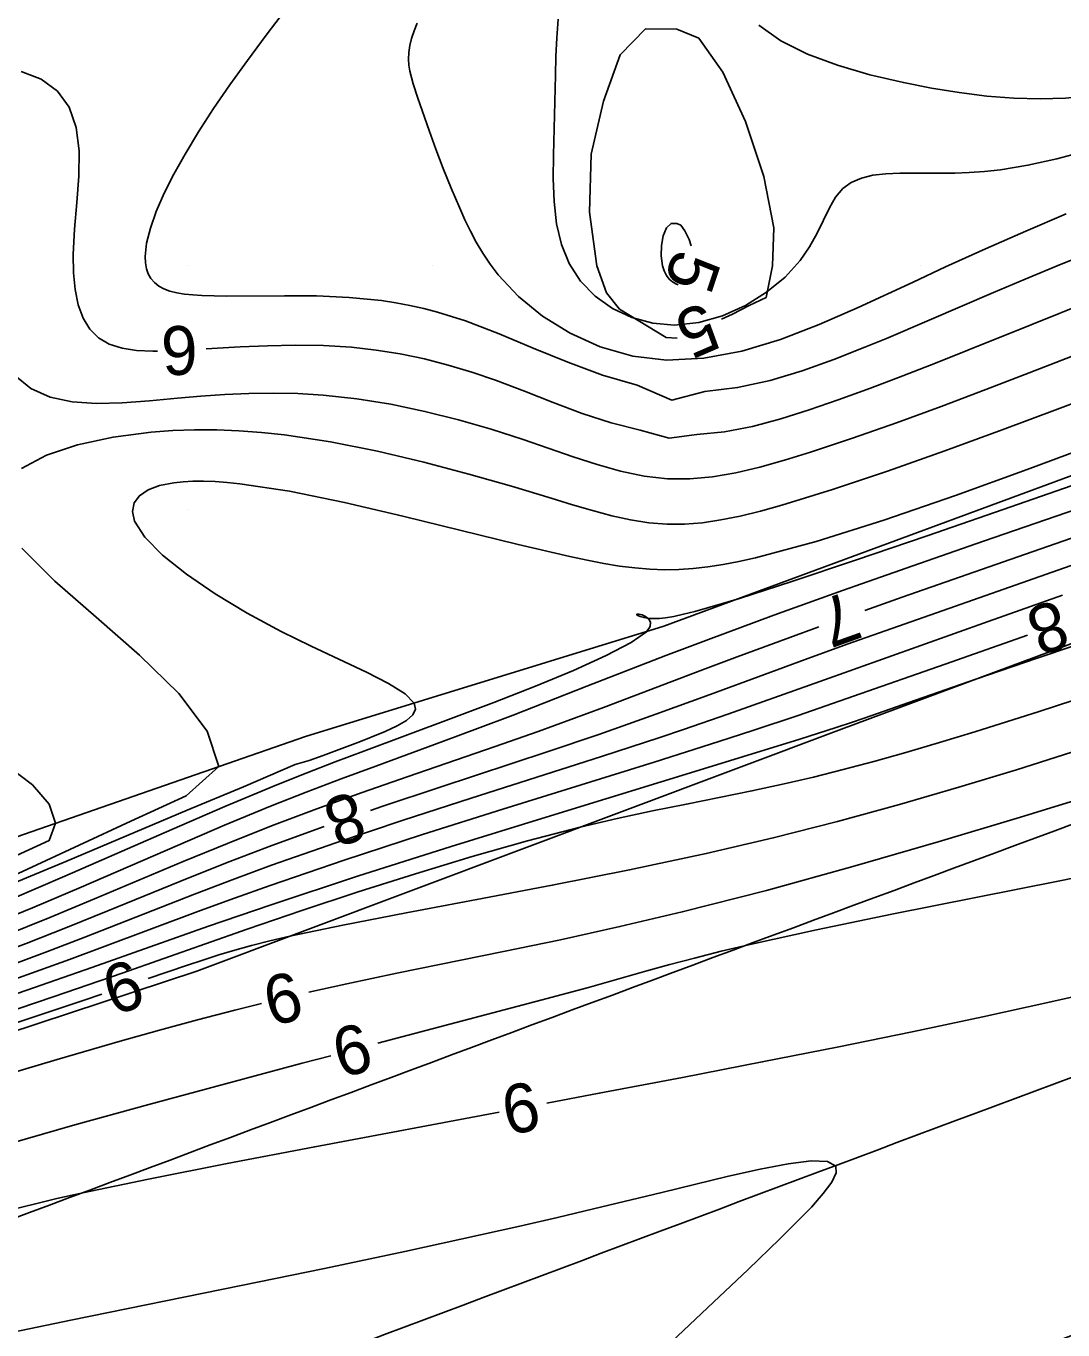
# Model space of a CAD drawing. Extents: x 2602990 to 2605851, y 618069 to 619180.
# Drawn here: x 2603233.3 to 2603275.8, y 618386.4 to 618439.8 of the extents above; entities that cross this region are included whole.
import ezdxf

# ---------------------------------------------------------------- set-up
doc = ezdxf.new("R2010")
doc.units = 0
for name, color, linetype in [('DTM Contours Major', 7, 'Continuous'), ('DTM Contours Major Text', 7, 'Continuous'), ('DTM Contours Minor', 7, 'Continuous'), ('DTM Contours Minor Text', 7, 'Continuous'), ('Exist DTM Crownline', 7, 'Continuous'), ('Exist DTM QL2 LIDAR Elevation Point', 7, 'Continuous'), ('Exist Roads EOP', 7, 'Continuous'), ('PH Exist DTM Breakline', 7, 'Continuous')]:
    doc.layers.add(name, color=color, linetype=linetype)

msp = doc.modelspace()

# ---------------------------------------------------------------- linework, layer by layer
at = {"layer": 'DTM Contours Major'}
for points in [[(2603243.964, 618440.492), (2603243.165, 618439.443), (2603242.404, 618438.417), (2603241.686, 618437.415), (2603241.016, 618436.44), (2603240.401, 618435.493), (2603239.845, 618434.577), (2603239.386, 618433.754), (2603238.991, 618432.969), (2603238.668, 618432.23), (2603238.425, 618431.547), (2603238.27, 618430.929), (2603238.211, 618430.385), (2603238.222, 618430.119), (2603238.265, 618429.879), (2603238.34, 618429.664), (2603238.449, 618429.474), (2603238.591, 618429.31), (2603238.767, 618429.172), (2603238.979, 618429.058), (2603239.225, 618428.967), (2603239.504, 618428.896), (2603239.817, 618428.844), (2603240.162, 618428.807), (2603240.538, 618428.782), (2603241.543, 618428.759), (2603243.927, 618428.775), (2603245.233, 618428.763), (2603246.568, 618428.704), (2603247.896, 618428.572), (2603248.48, 618428.483), (2603249.057, 618428.375), (2603249.63, 618428.246), (2603250.2, 618428.097), (2603250.77, 618427.928), (2603251.341, 618427.739), (2603252.721, 618427.214), (2603254.118, 618426.63), (2603255.529, 618426.046), (2603256.95, 618425.521), (2603258.377, 618425.112), (2603259.796, 618424.495), (2603261.154, 618424.856), (2603262.496, 618425.007), (2603263.828, 618425.297), (2603265.144, 618425.692), (2603266.439, 618426.158), (2603267.707, 618426.662), (2603268.594, 618427.028), (2603270.342, 618427.767), (2603272.983, 618428.899), (2603274.276, 618429.447), (2603275.598, 618429.999), (2603276.24, 618430.262)], [(2603232.673, 618400.701), (2603235.106, 618401.575), (2603236.465, 618402.078), (2603240.48, 618403.585), (2603241.874, 618404.096), (2603243.335, 618404.617), (2603246.361, 618405.647), (2603249.583, 618406.695), (2603252.866, 618407.733), (2603259.075, 618409.669), (2603261.731, 618410.508), (2603263.113, 618410.957), (2603264.972, 618411.579), (2603267.246, 618412.362), (2603271.009, 618413.684), (2603274.371, 618414.871)]]:
    msp.add_lwpolyline(points, dxfattribs=at)
at = {"layer": 'DTM Contours Minor'}
for points in [[(2603267.703, 618415.876), (2603269.234, 618416.419), (2603273.983, 618418.078), (2603286.156, 618422.308), (2603290.576, 618423.832), (2603298.06, 618426.393), (2603305.508, 618428.937), (2603307.872, 618429.752), (2603310.167, 618430.554), (2603312.37, 618431.34), (2603314.459, 618432.108), (2603316.414, 618432.856), (2603317.553, 618433.311), (2603318.652, 618433.764), (2603320.07, 618434.373), (2603321.452, 618434.99), (2603322.801, 618435.61), (2603324.118, 618436.227), (2603330.057, 618439.047), (2603332.964, 618440.446)], [(2603249.357, 618439.945), (2603249.232, 618439.62), (2603249.133, 618439.313), (2603249.063, 618439.022), (2603249.021, 618438.741), (2603249.009, 618438.468), (2603249.025, 618438.22), (2603249.064, 618437.97), (2603249.124, 618437.715), (2603249.2, 618437.449), (2603249.393, 618436.868), (2603249.856, 618435.536), (2603250.13, 618434.782), (2603250.43, 618433.99), (2603250.756, 618433.176), (2603251.105, 618432.355), (2603251.317, 618431.887), (2603251.542, 618431.423), (2603251.785, 618430.965), (2603252.052, 618430.513), (2603252.348, 618430.069), (2603252.678, 618429.634), (2603253.511, 618428.744), (2603254.502, 618427.934), (2603255.628, 618427.235), (2603256.867, 618426.681), (2603258.194, 618426.304), (2603259.586, 618426.136), (2603261.109, 618426.21), (2603262.667, 618426.508), (2603264.249, 618426.986), (2603265.843, 618427.595), (2603267.438, 618428.289), (2603269.688, 618429.334), (2603271.022, 618429.954), (2603272.652, 618430.693), (2603274.302, 618431.42), (2603275.962, 618432.129)], [(2603255.144, 618440.11), (2603255.089, 618439.342), (2603255.05, 618438.576), (2603255.024, 618437.811), (2603254.947, 618434.535), (2603254.939, 618433.57), (2603254.974, 618432.628), (2603255.077, 618431.724), (2603255.274, 618430.872), (2603255.591, 618430.088), (2603256.06, 618429.369), (2603256.66, 618428.752), (2603257.368, 618428.25), (2603258.161, 618427.877), (2603259.016, 618427.646), (2603259.91, 618427.572), (2603260.902, 618427.678), (2603261.882, 618427.956), (2603262.82, 618428.378), (2603263.683, 618428.914), (2603264.44, 618429.536), (2603265.061, 618430.213), (2603265.446, 618430.775), (2603265.754, 618431.334), (2603266.256, 618432.369), (2603266.509, 618432.805), (2603266.804, 618433.161), (2603267.154, 618433.418), (2603267.567, 618433.595), (2603268.039, 618433.706), (2603268.564, 618433.767), (2603269.139, 618433.792), (2603269.759, 618433.795), (2603270.824, 618433.79), (2603271.395, 618433.796), (2603271.992, 618433.818), (2603272.615, 618433.861), (2603273.264, 618433.931), (2603274.391, 618434.116), (2603275.578, 618434.38), (2603276.813, 618434.707)], [(2603260, 618439.69), (2603258.714, 618439.706), (2603257.679, 618438.648), (2603256.996, 618436.74), (2603256.498, 618434.577), (2603256.42, 618432.194), (2603256.73, 618430), (2603257.114, 618428.886), (2603257.659, 618428.217), (2603259.569, 618427.06), (2603260.017, 618427.034)], [(2603261.836, 618427.817), (2603262.283, 618428.024), (2603262.974, 618428.37), (2603263.667, 618428.704), (2603263.931, 618430), (2603263.98, 618431.552), (2603263.564, 618433.654), (2603262.821, 618435.914), (2603261.888, 618437.935), (2603260.902, 618439.326), (2603260, 618439.69)], [(2603263.371, 618439.857), (2603264.266, 618439.215), (2603265.354, 618438.671), (2603266.588, 618438.213), (2603267.917, 618437.829), (2603269.294, 618437.507), (2603270.441, 618437.281), (2603271.58, 618437.095), (2603272.706, 618436.955), (2603273.811, 618436.868), (2603274.891, 618436.838), (2603275.939, 618436.873), (2603276.765, 618436.952), (2603277.569, 618437.071), (2603278.355, 618437.226), (2603279.127, 618437.41), (2603279.888, 618437.619), (2603280.641, 618437.847), (2603281.559, 618438.145), (2603282.471, 618438.457), (2603284.263, 618439.097), (2603285.141, 618439.413), (2603286.004, 618439.717), (2603286.639, 618439.934)], [(2603233.128, 618437.965), (2603233.945, 618437.649), (2603234.612, 618437.157), (2603235.096, 618436.5), (2603235.384, 618435.666), (2603235.499, 618434.709), (2603235.491, 618433.669), (2603235.415, 618432.587), (2603235.321, 618431.505), (2603235.263, 618430.462), (2603235.273, 618429.715), (2603235.34, 618429.025), (2603235.47, 618428.403), (2603235.669, 618427.858), (2603235.944, 618427.402), (2603236.299, 618427.042), (2603236.741, 618426.785), (2603237.263, 618426.621), (2603237.859, 618426.532), (2603238.521, 618426.501), (2603238.713, 618426.505)], [(2603260, 618431.738), (2603259.771, 618431.736), (2603259.584, 618431.549), (2603259.448, 618431.23), (2603259.37, 618430.83), (2603259.356, 618430.403), (2603259.414, 618430), (2603259.485, 618429.788), (2603259.581, 618429.606), (2603259.695, 618429.456), (2603259.823, 618429.34), (2603259.958, 618429.258), (2603260.063, 618429.226)], [(2603260.588, 618430.813), (2603260.503, 618431.072), (2603260.338, 618431.427), (2603260.162, 618431.67), (2603260, 618431.738)], [(2603240.711, 618426.592), (2603242.109, 618426.674), (2603243.224, 618426.722), (2603244.366, 618426.746), (2603245.521, 618426.73), (2603246.674, 618426.661), (2603247.677, 618426.549), (2603248.67, 618426.389), (2603249.654, 618426.184), (2603250.63, 618425.934), (2603251.601, 618425.644), (2603252.567, 618425.316), (2603253.755, 618424.866), (2603254.94, 618424.399), (2603256.124, 618423.952), (2603257.309, 618423.561), (2603258.498, 618423.263), (2603259.692, 618422.933), (2603260.819, 618423.082), (2603261.956, 618423.196), (2603263.102, 618423.417), (2603264.26, 618423.724), (2603265.431, 618424.095), (2603266.618, 618424.509), (2603267.935, 618424.991), (2603269.265, 618425.494), (2603270.6, 618426.011), (2603271.932, 618426.537), (2603274.554, 618427.589), (2603276.864, 618428.521)], [(2603232.853, 618425.515), (2603233.526, 618424.978), (2603234.321, 618424.622), (2603235.222, 618424.428), (2603236.211, 618424.362), (2603237.271, 618424.388), (2603238.384, 618424.472), (2603239.532, 618424.578), (2603240.495, 618424.66), (2603241.471, 618424.727), (2603242.459, 618424.771), (2603243.46, 618424.787), (2603244.474, 618424.767), (2603245.502, 618424.706), (2603246.887, 618424.553), (2603248.283, 618424.325), (2603249.676, 618424.033), (2603251.053, 618423.689), (2603252.399, 618423.303), (2603253.702, 618422.887), (2603255.748, 618422.18), (2603256.732, 618421.858), (2603257.701, 618421.586), (2603258.662, 618421.385), (2603259.623, 618421.276), (2603260.538, 618421.27), (2603261.467, 618421.354), (2603262.419, 618421.517), (2603263.402, 618421.746), (2603264.421, 618422.032), (2603265.486, 618422.364), (2603267.205, 618422.937), (2603269.003, 618423.57), (2603270.839, 618424.24), (2603272.669, 618424.928), (2603274.451, 618425.61), (2603279.065, 618427.404)], [(2603233.14, 618421.695), (2603234.16, 618422.235), (2603235.44, 618422.664), (2603236.899, 618422.981), (2603238.451, 618423.185), (2603239.342, 618423.252), (2603240.239, 618423.282), (2603241.144, 618423.279), (2603242.057, 618423.242), (2603242.982, 618423.172), (2603243.921, 618423.071), (2603245.813, 618422.785), (2603247.728, 618422.404), (2603249.628, 618421.957), (2603251.475, 618421.469), (2603253.231, 618420.967), (2603254.859, 618420.478), (2603255.725, 618420.213), (2603256.547, 618419.971), (2603257.335, 618419.76), (2603258.1, 618419.59), (2603258.853, 618419.47), (2603259.603, 618419.409), (2603260.318, 618419.413), (2603261.049, 618419.473), (2603261.805, 618419.586), (2603262.595, 618419.746), (2603263.427, 618419.951), (2603264.31, 618420.196), (2603266.38, 618420.832), (2603268.635, 618421.586), (2603270.984, 618422.415), (2603273.338, 618423.275), (2603275.607, 618424.122), (2603279.317, 618425.52)], [(2603231.594, 618402.886), (2603233.589, 618403.698), (2603235.586, 618404.543), (2603239.539, 618406.254), (2603241.469, 618407.079), (2603243.352, 618407.857), (2603244.815, 618408.434), (2603246.248, 618408.978), (2603247.659, 618409.5), (2603250.445, 618410.519), (2603251.836, 618411.037), (2603253.299, 618411.595), (2603256.317, 618412.774), (2603257.901, 618413.394), (2603259.556, 618414.034), (2603261.295, 618414.695), (2603263.973, 618415.683), (2603266.791, 618416.695), (2603269.681, 618417.713), (2603272.576, 618418.718), (2603287.034, 618423.687)], [(2603232.755, 618404.059), (2603234.922, 618404.988), (2603239.302, 618406.909), (2603241.473, 618407.846), (2603243.602, 618408.732), (2603244.806, 618409.212), (2603245.997, 618409.672), (2603247.18, 618410.12), (2603250.759, 618411.452), (2603252.506, 618412.114), (2603254.206, 618412.78), (2603255.771, 618413.426), (2603257.111, 618414.029), (2603258.136, 618414.565), (2603258.758, 618415.01), (2603258.909, 618415.221), (2603258.928, 618415.393), (2603258.854, 618415.529), (2603258.724, 618415.63), (2603258.576, 618415.696), (2603258.449, 618415.73), (2603258.37, 618415.733), (2603258.355, 618415.711), (2603258.4, 618415.672), (2603258.502, 618415.627), (2603258.659, 618415.585), (2603258.868, 618415.555), (2603259.066, 618415.547), (2603259.289, 618415.555), (2603259.537, 618415.58), (2603259.877, 618415.636), (2603260.275, 618415.721), (2603260.735, 618415.835), (2603261.266, 618415.981), (2603261.874, 618416.16), (2603262.567, 618416.373), (2603264.717, 618417.067), (2603267.325, 618417.94), (2603270.258, 618418.941), (2603273.381, 618420.019), (2603283.662, 618423.59)], [(2603232.456, 618404.558), (2603234.965, 618405.598), (2603239.927, 618407.694), (2603242.239, 618408.656), (2603244.361, 618409.563), (2603244.936, 618409.735), (2603245.506, 618409.939), (2603247.033, 618410.51), (2603247.478, 618410.683), (2603248.055, 618410.919), (2603248.544, 618411.147), (2603248.926, 618411.373), (2603249.181, 618411.601), (2603249.292, 618411.838), (2603249.238, 618412.087), (2603248.865, 618412.47), (2603248.191, 618412.893), (2603247.281, 618413.357), (2603245.012, 618414.418), (2603243.781, 618415.02), (2603242.386, 618415.772), (2603241.076, 618416.563), (2603239.904, 618417.364), (2603238.928, 618418.147), (2603238.201, 618418.882), (2603237.778, 618419.541), (2603237.688, 618419.94), (2603237.758, 618420.287), (2603237.975, 618420.579), (2603238.328, 618420.816), (2603238.803, 618420.994), (2603239.388, 618421.113), (2603239.764, 618421.153), (2603240.171, 618421.173), (2603240.608, 618421.175), (2603241.075, 618421.158), (2603241.572, 618421.122), (2603242.097, 618421.069), (2603244.121, 618420.761), (2603246.381, 618420.301), (2603248.769, 618419.747), (2603253.497, 618418.584), (2603255.622, 618418.088), (2603256.33, 618417.938), (2603257.005, 618417.808), (2603257.653, 618417.7), (2603258.282, 618417.619), (2603258.899, 618417.567), (2603259.511, 618417.546), (2603260.089, 618417.557), (2603260.676, 618417.597), (2603261.276, 618417.666), (2603261.897, 618417.763), (2603262.544, 618417.887), (2603263.222, 618418.038), (2603265.717, 618418.707), (2603268.495, 618419.582), (2603271.423, 618420.589), (2603274.366, 618421.656), (2603277.189, 618422.707)], [(2603247.442, 618407.681), (2603247.95, 618407.855), (2603250.257, 618408.625), (2603254.73, 618410.098), (2603256.812, 618410.802), (2603258.001, 618411.217), (2603259.147, 618411.628), (2603261.368, 618412.441), (2603263.591, 618413.262), (2603265.26, 618413.87), (2603266.992, 618414.492), (2603270.645, 618415.788), (2603281.873, 618419.73)], [(2603229.14, 618403.311), (2603237.625, 618407.243), (2603239.889, 618408.286), (2603241.225, 618409.484), (2603240.752, 618410.93), (2603239.586, 618412.472), (2603237.984, 618414.051), (2603236.207, 618415.608), (2603234.513, 618417.086), (2603233.161, 618418.425)], [(2603231.961, 618401.075), (2603234.211, 618401.904), (2603235.738, 618402.489), (2603240.233, 618404.252), (2603241.78, 618404.844), (2603243.39, 618405.439), (2603246.029, 618406.364), (2603248.786, 618407.285), (2603251.578, 618408.188), (2603256.92, 618409.894), (2603259.3, 618410.671), (2603260.279, 618411), (2603262.094, 618411.627), (2603265.86, 618412.968), (2603272.768, 618415.424), (2603275.816, 618416.499)], [(2603232.467, 618402.564), (2603234.31, 618403.303), (2603236.138, 618404.061), (2603239.768, 618405.59), (2603241.579, 618406.337), (2603243.395, 618407.057), (2603245.251, 618407.754), (2603247.106, 618408.42), (2603248.949, 618409.061), (2603252.563, 618410.303), (2603254.313, 618410.92), (2603255.661, 618411.411), (2603256.994, 618411.908), (2603261.051, 618413.449), (2603262.476, 618413.984), (2603264.639, 618414.778), (2603265.819, 618415.203)], [(2603230.6, 618399.38), (2603233.364, 618400.32), (2603236.031, 618401.248), (2603240.801, 618402.939), (2603242.055, 618403.375), (2603243.371, 618403.823), (2603246.919, 618404.989), (2603250.747, 618406.203), (2603254.645, 618407.411), (2603261.805, 618409.604), (2603265.051, 618410.61), (2603266.537, 618411.086), (2603267.206, 618411.307), (2603267.995, 618411.574), (2603269.519, 618412.104), (2603272.258, 618413.063), (2603274.769, 618413.921), (2603277.776, 618414.933)], [(2603231.531, 618399.069), (2603234.485, 618400.064), (2603237.264, 618401.019), (2603242.388, 618402.816), (2603244.629, 618403.581), (2603246.943, 618404.346), (2603249.285, 618405.091), (2603251.612, 618405.795), (2603253.88, 618406.438), (2603256.043, 618406.999), (2603257.555, 618407.353), (2603259, 618407.665), (2603260.393, 618407.949), (2603263.079, 618408.489), (2603264.4, 618408.772), (2603265.603, 618409.052), (2603266.826, 618409.357), (2603268.084, 618409.692), (2603269.392, 618410.061), (2603270.765, 618410.465), (2603272.22, 618410.909), (2603274.859, 618411.744), (2603277.697, 618412.668)], [(2603238.335, 618400.804), (2603239.899, 618401.334), (2603240.572, 618401.557), (2603241.224, 618401.765), (2603241.88, 618401.961), (2603242.568, 618402.152), (2603243.315, 618402.342), (2603244.147, 618402.537), (2603246.319, 618402.991), (2603248.91, 618403.49), (2603251.807, 618404.033), (2603254.898, 618404.619), (2603258.07, 618405.247), (2603261.212, 618405.918), (2603263.956, 618406.562), (2603266.591, 618407.234), (2603269.125, 618407.927), (2603271.565, 618408.635), (2603273.92, 618409.35), (2603276.199, 618410.068)], [(2603232.935, 618405.845), (2603234.276, 618406.459), (2603234.541, 618407.163), (2603234.278, 618407.938), (2603233.596, 618408.733), (2603232.585, 618409.503)], [(2603244.919, 618400.236), (2603244.921, 618400.237), (2603246.472, 618400.582), (2603248.524, 618401.014), (2603252.897, 618401.903), (2603255.231, 618402.391), (2603257.671, 618402.928), (2603260.225, 618403.529), (2603263.676, 618404.412), (2603267.213, 618405.383), (2603270.722, 618406.396), (2603274.091, 618407.408), (2603277.208, 618408.372)], [(2603188.744, 618388.632), (2603189.883, 618388.98), (2603192.302, 618389.697), (2603196.366, 618390.892), (2603198.395, 618391.5), (2603204.979, 618393.488), (2603207.236, 618394.158), (2603209.474, 618394.809), (2603211.34, 618395.34), (2603216.818, 618396.868), (2603218.638, 618397.384), (2603220.47, 618397.917), (2603222.626, 618398.567), (2603224.799, 618399.247), (2603226.971, 618399.957), (2603229.129, 618400.693), (2603231.255, 618401.453), (2603233.336, 618402.235), (2603235.022, 618402.898), (2603236.683, 618403.569), (2603239.995, 618404.92), (2603241.679, 618405.59), (2603243.405, 618406.251), (2603245.552, 618407.028)], [(2603247.75, 618398.149), (2603254.432, 618399.912), (2603256.38, 618400.438), (2603258.78, 618401.11), (2603259.717, 618401.369), (2603260.722, 618401.636), (2603261.825, 618401.915), (2603263.059, 618402.209), (2603265.729, 618402.796), (2603268.817, 618403.434), (2603275.707, 618404.809), (2603279.241, 618405.522)], [(2603187.895, 618384.629), (2603190.864, 618385.558), (2603198.721, 618388.006), (2603206.464, 618390.434), (2603210.512, 618391.71), (2603216.703, 618393.675), (2603218.911, 618394.383), (2603222.518, 618395.55), (2603226.11, 618396.724), (2603229.574, 618397.867), (2603232.799, 618398.939), (2603235.674, 618399.902), (2603236.44, 618400.162)], [(2603254.681, 618395.696), (2603256.824, 618396.099), (2603260.235, 618396.748), (2603263.503, 618397.381), (2603266.637, 618398.002), (2603269.647, 618398.616), (2603272.544, 618399.227), (2603275.336, 618399.839), (2603277.239, 618400.273)], [(2603184.935, 618382.931), (2603190.183, 618384.66), (2603191.402, 618385.046), (2603192.102, 618385.261), (2603192.895, 618385.497), (2603193.804, 618385.761), (2603196.417, 618386.497), (2603199.591, 618387.371), (2603206.834, 618389.347), (2603210.509, 618390.354), (2603213.958, 618391.312), (2603216.313, 618391.979), (2603218.533, 618392.621), (2603220.721, 618393.268), (2603223.467, 618394.097), (2603229.097, 618395.821), (2603231.888, 618396.672), (2603234.6, 618397.484), (2603237.186, 618398.237), (2603238.798, 618398.689), (2603240.358, 618399.11), (2603241.884, 618399.506), (2603242.973, 618399.775)], [(2603188.337, 618381.659), (2603189.629, 618381.924), (2603191.017, 618382.243), (2603192.502, 618382.61), (2603194.083, 618383.021), (2603195.76, 618383.471), (2603200.106, 618384.663), (2603205.564, 618386.18), (2603208.336, 618386.958), (2603211.062, 618387.728), (2603215.569, 618389.017), (2603219.133, 618390.051), (2603222.532, 618391.051), (2603229.485, 618393.118), (2603231.346, 618393.663), (2603233.288, 618394.223), (2603235.33, 618394.802), (2603238.357, 618395.639), (2603241.499, 618396.49), (2603244.642, 618397.329), (2603245.816, 618397.639)], [(2603187.444, 618378.418), (2603190.1, 618379.023), (2603192.912, 618379.743), (2603195.814, 618380.54), (2603198.737, 618381.381), (2603201.611, 618382.229), (2603205.984, 618383.525), (2603210.617, 618384.879), (2603218.668, 618387.223), (2603223.486, 618388.636), (2603228.137, 618390.013), (2603230.547, 618390.727), (2603231.285, 618390.938), (2603232.032, 618391.144), (2603232.814, 618391.35), (2603233.66, 618391.561), (2603234.596, 618391.782), (2603235.651, 618392.018), (2603238.349, 618392.583), (2603241.567, 618393.219), (2603245.164, 618393.908), (2603252.715, 618395.327)], [(2603231.73, 618386.097), (2603235.162, 618386.8), (2603242.142, 618388.22), (2603245.565, 618388.925), (2603248.857, 618389.618), (2603251.955, 618390.293), (2603253.568, 618390.658), (2603255.109, 618391.014), (2603256.587, 618391.363), (2603259.386, 618392.037), (2603262.12, 618392.698), (2603263.423, 618392.992), (2603264.572, 618393.213), (2603265.51, 618393.328), (2603266.179, 618393.305), (2603266.521, 618393.112), (2603266.535, 618392.839), (2603266.355, 618392.461), (2603266.007, 618391.99), (2603265.519, 618391.437), (2603264.915, 618390.813), (2603264.222, 618390.13), (2603262.922, 618388.879), (2603261.504, 618387.535), (2603258.551, 618384.748)]]:
    msp.add_lwpolyline(points, dxfattribs=at)
at = {"layer": 'Exist DTM Crownline'}
msp.add_spline([(2603233.488, 618380.754), (2603285.185, 618400.095), (2603335.457, 618418.629), (2603390.812, 618439.069), (2603440.087, 618457.325), (2603493.996, 618477.231), (2603542.655, 618495.301), (2603600.808, 618516.867), (2603653.659, 618536.362), (2603706.222, 618555.742), (2603764.811, 618577.593), (2603823.52, 618599.847), (2603878.564, 618620.56), (2603937.951, 618643.078), (2603997.369, 618665.789), (2604036.209, 618680.665), (2604055.311, 618688.017)], degree=3, dxfattribs=at)
at = {"layer": 'Exist DTM QL2 LIDAR Elevation Point'}
for p, q in [((2603240, 618430), (2603240, 618430)), ((2603250, 618430), (2603250, 618430)), ((2603260, 618430), (2603260, 618430)), ((2603270, 618430), (2603270, 618430)), ((2603240, 618420), (2603240, 618420))]:
    msp.add_line(p, q, dxfattribs=at)
at = {"layer": 'Exist Roads EOP'}
for points in [[(2603230.17, 618389.98), (2603282.929, 618409.597), (2603332.773, 618427.868), (2603388.167, 618448.413), (2603437.203, 618466.721), (2603490.778, 618486.527), (2603539.039, 618504.558), (2603597.451, 618526.156), (2603651.053, 618545.972), (2603705.208, 618566.084), (2603762.02, 618587.183), (2603820.334, 618609.162), (2603876.341, 618629.99), (2603934.909, 618652.28), (2603996.409, 618675.568), (2604033.216, 618689.957), (2604052.01, 618697.199)], [(2604034.633, 618668.486), (2603984.89, 618650.123), (2603936.767, 618631.654), (2603888.195, 618613.335), (2603837.766, 618594.258), (2603782.918, 618573.705), (2603731.939, 618554.39), (2603671.126, 618532.171), (2603621.822, 618514.106), (2603561.545, 618491.877), (2603506.421, 618471.293), (2603452.163, 618451.33), (2603398.364, 618431.316), (2603341.431, 618410.355), (2603281.65, 618388.199), (2603223.033, 618366.475), (2603185.717, 618352.612)]]:
    msp.add_spline(points, degree=3, dxfattribs=at)
at = {"layer": 'PH Exist DTM Breakline'}
for points in [[(2603126.503, 618365.838), (2603154.104, 618376.189), (2603187.527, 618390.366), (2603202.237, 618396.927), (2603224.555, 618403.695), (2603244.777, 618410.718), (2603259.477, 618415.231), (2603282.926, 618423.896), (2603312.189, 618435.069), (2603330.806, 618442.928), (2603342.63, 618447.748), (2603352.942, 618452.331), (2603359.096, 618454.349), (2603369.435, 618457.345)], [(2603122.995, 618361.283), (2603154.255, 618370.54), (2603189.631, 618384.384), (2603216.915, 618393.385), (2603240.334, 618401.106), (2603266.756, 618411.017), (2603327.287, 618433.518), (2603347.494, 618444.364), (2603368.32, 618456.685)]]:
    msp.add_lwpolyline(points, dxfattribs=at)

# ---------------------------------------------------------------- texts
at = {"layer": 'DTM Contours Major Text'}
msp.add_text('8', height=2, rotation=199.4383, dxfattribs=at).set_placement((2603275.597, 618416.364))
at = {"layer": 'DTM Contours Minor Text'}
for s, rotation, p in [('5', 251.6745, (2603259.942, 618430.764)), ('5', 203.2995, (2603261.143, 618428.553)), ('6', 182.5041, (2603240.322, 618427.564)), ('7', 199.6668, (2603267.039, 618416.703)), ('8', 199.0468, (2603246.788, 618408.513)), ('9', 198.7264, (2603237.685, 618401.64)), ('9', 193.3486, (2603244.351, 618401.132)), ('9', 194.7783, (2603247.16, 618399.028)), ('9', 190.6404, (2603254.156, 618396.615))]:
    msp.add_text(s, height=2, rotation=rotation, dxfattribs=at).set_placement(p)

doc.saveas('drawing.dxf')
